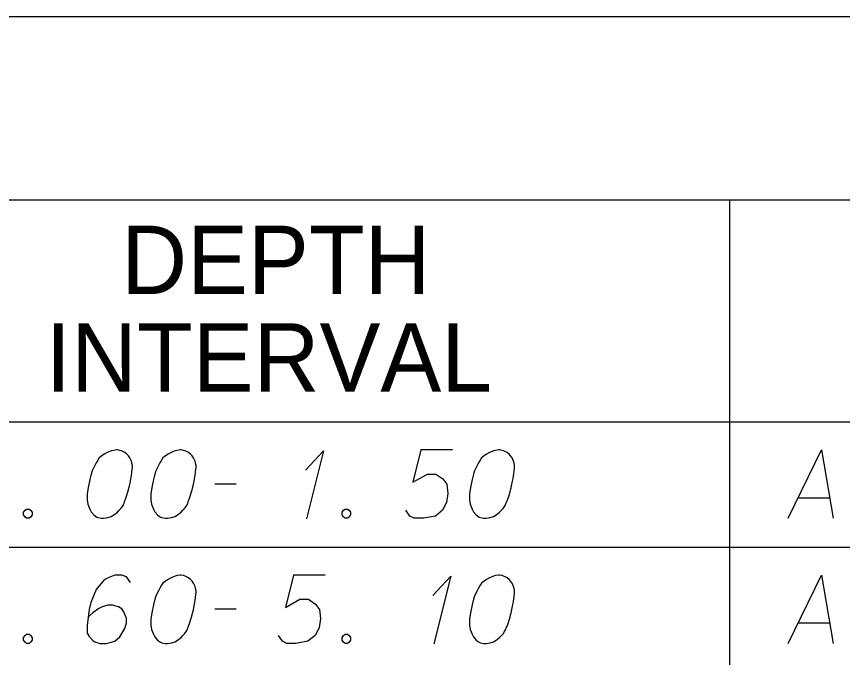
# Model space of a CAD drawing. Extents: x 2074207 to 2076812, y 516372 to 523312.
# Drawn here: x 2076394.9 to 2076453, y 520926.1 to 520971.2 of the extents above; entities that cross this region are included whole.
import ezdxf

# ---------------------------------------------------------------- set-up
doc = ezdxf.new("R2010")
doc.units = 0
for name, color, linetype in [('Prop DirtTable_ Soil Test Results - Outline (Major)', 7, 'Continuous'), ('Prop DirtTable_ Soil Test Results - Outline (Minor)', 7, 'Continuous'), ('Prop DirtTable_ Soil Test Results - Tx (Header - Small)', 7, 'Continuous'), ('Prop DirtTable_ Soil Test Results - Tx (Sample Data)', 7, 'Continuous')]:
    doc.layers.add(name, color=color, linetype=linetype)

msp = doc.modelspace()

# ---------------------------------------------------------------- linework, layer by layer
at = {"layer": 'Prop DirtTable_ Soil Test Results - Outline (Major)'}
for p, q in [((2076260.609, 520971.184), (2076811.903, 520971.184)), ((2076260.609, 520942.699), (2076811.903, 520942.699)), ((2076260.609, 520942.699), (2076811.903, 520942.699))]:
    msp.add_line(p, q, dxfattribs=at)
at = {"layer": 'Prop DirtTable_ Soil Test Results - Outline (Minor)'}
for p, q in [((2076260.609, 520958.299), (2076811.903, 520958.299)), ((2076445.062, 520958.299), (2076445.062, 520933.899)), ((2076260.609, 520933.899), (2076811.903, 520933.899)), ((2076260.609, 520933.899), (2076811.903, 520933.899)), ((2076445.063, 520933.899), (2076445.063, 520925.099))]:
    msp.add_line(p, q, dxfattribs=at)
at = {"layer": 'Prop DirtTable_ Soil Test Results - Tx (Sample Data)'}
for points in [[(2076402.018, 520940.73), (2076401.948, 520940.73), (2076401.736, 520940.692), (2076401.595, 520940.654), (2076401.489, 520940.617), (2076401.313, 520940.541), (2076401.101, 520940.428), (2076400.925, 520940.314), (2076400.748, 520940.163), (2076400.643, 520940.012), (2076400.537, 520939.823), (2076400.431, 520939.634), (2076400.325, 520939.407), (2076400.255, 520939.256), (2076400.184, 520939.029), (2076400.078, 520938.651), (2076399.972, 520938.084), (2076399.902, 520937.631), (2076399.902, 520937.215), (2076399.937, 520936.913), (2076400.078, 520936.573), (2076400.184, 520936.384), (2076400.36, 520936.157), (2076400.572, 520936.006), (2076400.678, 520935.968), (2076400.889, 520935.93), (2076401.066, 520935.93), (2076401.348, 520935.968), (2076401.595, 520936.043), (2076401.771, 520936.157), (2076402.018, 520936.346), (2076402.124, 520936.459), (2076402.265, 520936.61), (2076402.371, 520936.762), (2076402.442, 520936.875), (2076402.512, 520937.064), (2076402.547, 520937.139), (2076402.618, 520937.328), (2076402.689, 520937.555), (2076402.759, 520937.782), (2076402.794, 520937.933), (2076402.83, 520938.047), (2076402.865, 520938.198), (2076402.935, 520938.538), (2076402.971, 520938.727), (2076403.006, 520938.916), (2076403.041, 520939.18), (2076403.077, 520939.521), (2076403.077, 520939.634), (2076403.041, 520939.785), (2076403.006, 520939.936), (2076402.9, 520940.163), (2076402.794, 520940.314), (2076402.689, 520940.428), (2076402.547, 520940.541), (2076402.406, 520940.617), (2076402.3, 520940.654), (2076402.195, 520940.692), (2076402.018, 520940.73)], [(2076406.498, 520940.73), (2076406.428, 520940.73), (2076406.216, 520940.692), (2076406.075, 520940.654), (2076405.969, 520940.617), (2076405.793, 520940.541), (2076405.581, 520940.428), (2076405.405, 520940.314), (2076405.228, 520940.163), (2076405.123, 520940.012), (2076405.017, 520939.823), (2076404.911, 520939.634), (2076404.805, 520939.407), (2076404.735, 520939.256), (2076404.664, 520939.029), (2076404.558, 520938.651), (2076404.452, 520938.084), (2076404.382, 520937.631), (2076404.382, 520937.215), (2076404.417, 520936.913), (2076404.558, 520936.573), (2076404.664, 520936.384), (2076404.84, 520936.157), (2076405.052, 520936.006), (2076405.158, 520935.968), (2076405.369, 520935.93), (2076405.546, 520935.93), (2076405.828, 520935.968), (2076406.075, 520936.043), (2076406.251, 520936.157), (2076406.498, 520936.346), (2076406.604, 520936.459), (2076406.745, 520936.61), (2076406.851, 520936.762), (2076406.922, 520936.875), (2076406.992, 520937.064), (2076407.027, 520937.139), (2076407.098, 520937.328), (2076407.169, 520937.555), (2076407.239, 520937.782), (2076407.274, 520937.933), (2076407.31, 520938.047), (2076407.345, 520938.198), (2076407.415, 520938.538), (2076407.451, 520938.727), (2076407.486, 520938.916), (2076407.521, 520939.18), (2076407.557, 520939.521), (2076407.557, 520939.634), (2076407.521, 520939.785), (2076407.486, 520939.936), (2076407.38, 520940.163), (2076407.274, 520940.314), (2076407.169, 520940.428), (2076407.027, 520940.541), (2076406.886, 520940.617), (2076406.78, 520940.654), (2076406.675, 520940.692), (2076406.498, 520940.73)], [(2076425.582, 520940.73), (2076423.36, 520940.73), (2076422.796, 520938.462), (2076423.819, 520939.029), (2076424.418, 520939.029), (2076424.912, 520938.689), (2076425.194, 520938.311), (2076425.265, 520937.669), (2076425.159, 520937.026), (2076424.877, 520936.497), (2076424.383, 520936.081), (2076423.536, 520935.93), (2076422.901, 520935.93), (2076422.584, 520936.081), (2076422.302, 520936.497)], [(2076428.898, 520940.73), (2076428.828, 520940.73), (2076428.616, 520940.692), (2076428.475, 520940.654), (2076428.369, 520940.617), (2076428.193, 520940.541), (2076427.981, 520940.428), (2076427.805, 520940.314), (2076427.628, 520940.163), (2076427.523, 520940.012), (2076427.417, 520939.823), (2076427.311, 520939.634), (2076427.205, 520939.407), (2076427.135, 520939.256), (2076427.064, 520939.029), (2076426.958, 520938.651), (2076426.852, 520938.084), (2076426.782, 520937.631), (2076426.782, 520937.215), (2076426.817, 520936.913), (2076426.958, 520936.573), (2076427.064, 520936.384), (2076427.24, 520936.157), (2076427.452, 520936.006), (2076427.558, 520935.968), (2076427.769, 520935.93), (2076427.946, 520935.93), (2076428.228, 520935.968), (2076428.475, 520936.043), (2076428.651, 520936.157), (2076428.898, 520936.346), (2076429.004, 520936.459), (2076429.145, 520936.61), (2076429.251, 520936.762), (2076429.322, 520936.875), (2076429.392, 520937.064), (2076429.427, 520937.139), (2076429.498, 520937.328), (2076429.569, 520937.555), (2076429.639, 520937.782), (2076429.674, 520937.933), (2076429.71, 520938.047), (2076429.745, 520938.198), (2076429.815, 520938.538), (2076429.851, 520938.727), (2076429.886, 520938.916), (2076429.921, 520939.18), (2076429.957, 520939.521), (2076429.957, 520939.634), (2076429.921, 520939.785), (2076429.886, 520939.936), (2076429.78, 520940.163), (2076429.674, 520940.314), (2076429.569, 520940.428), (2076429.427, 520940.541), (2076429.286, 520940.617), (2076429.18, 520940.654), (2076429.075, 520940.692), (2076428.898, 520940.73)], [(2076449.182, 520935.93), (2076451.545, 520940.73), (2076452.357, 520935.93)], [(2076415.247, 520939.294), (2076416.517, 520940.654), (2076415.317, 520935.892)], [(2076408.862, 520938.349), (2076410.379, 520938.349)], [(2076449.887, 520937.366), (2076452.11, 520937.366)], [(2076395.633, 520936.573), (2076395.81, 520936.573), (2076395.916, 520936.497), (2076396.021, 520936.346), (2076396.021, 520936.157), (2076395.916, 520936.006), (2076395.81, 520935.93), (2076395.633, 520935.93), (2076395.528, 520936.006), (2076395.422, 520936.157), (2076395.422, 520936.346), (2076395.528, 520936.497), (2076395.633, 520936.573)], [(2076418.033, 520936.573), (2076418.21, 520936.573), (2076418.316, 520936.497), (2076418.421, 520936.346), (2076418.421, 520936.157), (2076418.316, 520936.006), (2076418.21, 520935.93), (2076418.033, 520935.93), (2076417.928, 520936.006), (2076417.822, 520936.157), (2076417.822, 520936.346), (2076417.928, 520936.497), (2076418.033, 520936.573)], [(2076402.935, 520931.401), (2076402.653, 520931.817), (2076402.336, 520931.93), (2076401.842, 520931.93), (2076401.489, 520931.779), (2076401.278, 520931.703), (2076401.101, 520931.59), (2076400.537, 520930.91), (2076400.149, 520930.002), (2076400.043, 520929.511), (2076399.902, 520928.415), (2076399.902, 520927.848), (2076400.043, 520927.621), (2076400.325, 520927.319), (2076400.431, 520927.243), (2076400.784, 520927.13), (2076401.242, 520927.13), (2076401.595, 520927.206), (2076401.842, 520927.281), (2076402.195, 520927.584), (2076402.547, 520928.188), (2076402.653, 520928.566), (2076402.653, 520928.869), (2076402.477, 520929.36), (2076402.336, 520929.549), (2076402.089, 520929.7), (2076401.666, 520929.813), (2076401.348, 520929.813), (2076400.96, 520929.7), (2076400.713, 520929.587), (2076400.29, 520929.284), (2076400.078, 520929.095), (2076399.972, 520928.982)], [(2076406.498, 520931.93), (2076406.428, 520931.93), (2076406.216, 520931.892), (2076406.075, 520931.854), (2076405.969, 520931.817), (2076405.793, 520931.741), (2076405.581, 520931.628), (2076405.405, 520931.514), (2076405.228, 520931.363), (2076405.123, 520931.212), (2076405.017, 520931.023), (2076404.911, 520930.834), (2076404.805, 520930.607), (2076404.735, 520930.456), (2076404.664, 520930.229), (2076404.558, 520929.851), (2076404.452, 520929.284), (2076404.382, 520928.831), (2076404.382, 520928.415), (2076404.417, 520928.113), (2076404.558, 520927.773), (2076404.664, 520927.584), (2076404.84, 520927.357), (2076405.052, 520927.206), (2076405.158, 520927.168), (2076405.369, 520927.13), (2076405.546, 520927.13), (2076405.828, 520927.168), (2076406.075, 520927.243), (2076406.251, 520927.357), (2076406.498, 520927.546), (2076406.604, 520927.659), (2076406.745, 520927.81), (2076406.851, 520927.962), (2076406.922, 520928.075), (2076406.992, 520928.264), (2076407.027, 520928.339), (2076407.098, 520928.528), (2076407.169, 520928.755), (2076407.239, 520928.982), (2076407.274, 520929.133), (2076407.31, 520929.247), (2076407.345, 520929.398), (2076407.415, 520929.738), (2076407.451, 520929.927), (2076407.486, 520930.116), (2076407.521, 520930.38), (2076407.557, 520930.721), (2076407.557, 520930.834), (2076407.521, 520930.985), (2076407.486, 520931.136), (2076407.38, 520931.363), (2076407.274, 520931.514), (2076407.169, 520931.628), (2076407.027, 520931.741), (2076406.886, 520931.817), (2076406.78, 520931.854), (2076406.675, 520931.892), (2076406.498, 520931.93)], [(2076416.622, 520931.93), (2076414.4, 520931.93), (2076413.836, 520929.662), (2076414.859, 520930.229), (2076415.458, 520930.229), (2076415.952, 520929.889), (2076416.234, 520929.511), (2076416.305, 520928.869), (2076416.199, 520928.226), (2076415.917, 520927.697), (2076415.423, 520927.281), (2076414.576, 520927.13), (2076413.941, 520927.13), (2076413.624, 520927.281), (2076413.342, 520927.697)], [(2076424.207, 520930.494), (2076425.477, 520931.854), (2076424.277, 520927.092)], [(2076428.898, 520931.93), (2076428.828, 520931.93), (2076428.616, 520931.892), (2076428.475, 520931.854), (2076428.369, 520931.817), (2076428.193, 520931.741), (2076427.981, 520931.628), (2076427.805, 520931.514), (2076427.628, 520931.363), (2076427.523, 520931.212), (2076427.417, 520931.023), (2076427.311, 520930.834), (2076427.205, 520930.607), (2076427.135, 520930.456), (2076427.064, 520930.229), (2076426.958, 520929.851), (2076426.852, 520929.284), (2076426.782, 520928.831), (2076426.782, 520928.415), (2076426.817, 520928.113), (2076426.958, 520927.773), (2076427.064, 520927.584), (2076427.24, 520927.357), (2076427.452, 520927.206), (2076427.558, 520927.168), (2076427.769, 520927.13), (2076427.946, 520927.13), (2076428.228, 520927.168), (2076428.475, 520927.243), (2076428.651, 520927.357), (2076428.898, 520927.546), (2076429.004, 520927.659), (2076429.145, 520927.81), (2076429.251, 520927.962), (2076429.322, 520928.075), (2076429.392, 520928.264), (2076429.427, 520928.339), (2076429.498, 520928.528), (2076429.569, 520928.755), (2076429.639, 520928.982), (2076429.674, 520929.133), (2076429.71, 520929.247), (2076429.745, 520929.398), (2076429.815, 520929.738), (2076429.851, 520929.927), (2076429.886, 520930.116), (2076429.921, 520930.38), (2076429.957, 520930.721), (2076429.957, 520930.834), (2076429.921, 520930.985), (2076429.886, 520931.136), (2076429.78, 520931.363), (2076429.674, 520931.514), (2076429.569, 520931.628), (2076429.427, 520931.741), (2076429.286, 520931.817), (2076429.18, 520931.854), (2076429.075, 520931.892), (2076428.898, 520931.93)], [(2076449.182, 520927.13), (2076451.545, 520931.93), (2076452.357, 520927.13)], [(2076408.862, 520929.549), (2076410.379, 520929.549)], [(2076449.887, 520928.566), (2076452.11, 520928.566)], [(2076395.633, 520927.773), (2076395.81, 520927.773), (2076395.916, 520927.697), (2076396.021, 520927.546), (2076396.021, 520927.357), (2076395.916, 520927.206), (2076395.81, 520927.13), (2076395.633, 520927.13), (2076395.528, 520927.206), (2076395.422, 520927.357), (2076395.422, 520927.546), (2076395.528, 520927.697), (2076395.633, 520927.773)], [(2076418.033, 520927.773), (2076418.21, 520927.773), (2076418.316, 520927.697), (2076418.421, 520927.546), (2076418.421, 520927.357), (2076418.316, 520927.206), (2076418.21, 520927.13), (2076418.033, 520927.13), (2076417.928, 520927.206), (2076417.822, 520927.357), (2076417.822, 520927.546), (2076417.928, 520927.697), (2076418.033, 520927.773)]]:
    msp.add_lwpolyline(points, dxfattribs=at)

# ---------------------------------------------------------------- texts
at = {"layer": 'Prop DirtTable_ Soil Test Results - Tx (Header - Small)'}
for s, p in [('DEPTH', (2076402.289, 520951.685)), ('INTERVAL', (2076396.977, 520944.828))]:
    msp.add_text(s, height=4.8, dxfattribs=at).set_placement(p)

doc.saveas('drawing.dxf')
